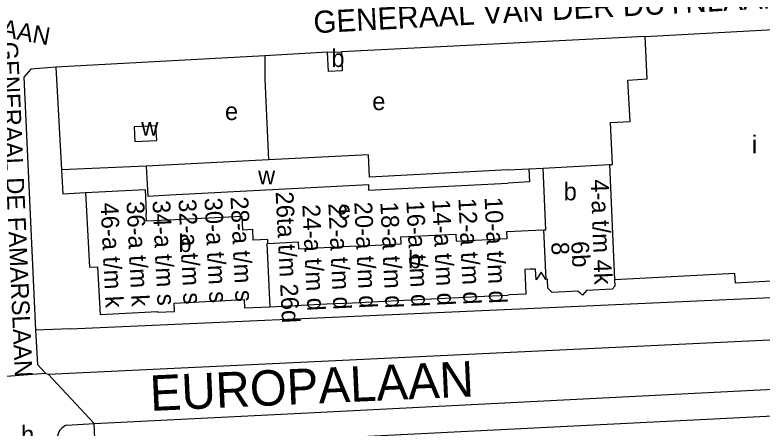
# Model space of a CAD drawing. Extents: x 159294 to 161936, y 384538 to 386517.
# Drawn here: x 161388.8 to 161557.3, y 385356.4 to 385449.7 of the extents above; entities that cross this region are included whole.
import ezdxf

# ---------------------------------------------------------------- set-up
doc = ezdxf.new("R2010")
doc.units = 0
for name, color, linetype in [('BLT_Basislijn', 7, 'Continuous'), ('BLT_Bebouwing', 7, 'Continuous'), ('BLT_Centroide', 7, 'Continuous'), ('BLT_Huisnummer_reeks', 7, 'Continuous'), ('BLT_Onderverdeling_panden', 7, 'Continuous'), ('BLT_Straatnaam', 7, 'Continuous'), ('BLT_Straatnaam_hoofdweg', 7, 'Continuous'), ('BLT_Straatnaam_verkleind', 7, 'Continuous'), ('BLT_Vlakafsluiter', 7, 'Continuous')]:
    doc.layers.add(name, color=color, linetype=linetype)

msp = doc.modelspace()

# ---------------------------------------------------------------- linework, layer by layer
at = {"layer": 'BLT_Basislijn'}
for p, q in [((161530.94, 385444.87), (161462.43, 385441.4)), ((161445.18, 385440.49), (161398.05, 385437.95)), ((161459.34, 385441.27), (161445.18, 385440.49)), ((161398.05, 385437.95), (161399.27, 385414.72)), ((161418.4, 385415.54), (161399.27, 385414.72)), ((161401.25, 385378.82), (161393.46, 385378.56)), ((161453.33, 385359.83), (161575.39, 385366.01)), ((161406.66, 385357.5), (161453.33, 385359.83)), ((161453.46, 385353.88), (161563.48, 385359.4)), ((161400.52, 385357.08), (161406.66, 385357.5)), ((161406.92, 385351.56), (161406.66, 385357.5))]:
    msp.add_line(p, q, dxfattribs=at)
for points in [[(161445.18, 385440.49), (161445.15, 385435.2), (161446.03, 385416.98)], [(161398.05, 385437.95), (161392.34, 385437.47), (161390.8, 385435.64), (161393.46, 385378.56)], [(161399.27, 385414.72), (161399.57, 385409.35), (161404.74, 385409.64)], [(161504.28, 385383.45), (161604.48, 385387.96), (161613.31, 385390.05), (161624.12, 385394.62), (161630.68, 385395.93), (161634.81, 385396.21)], [(161401.25, 385378.82), (161504.28, 385383.45)], [(161393.46, 385378.56), (161393.87, 385370.77), (161395.73, 385368.75)], [(161396.27, 385368.59), (161609.75, 385378.79)], [(161395.73, 385368.75), (161396.27, 385368.59)], [(161400.52, 385357.08), (161400.06, 385356.91), (161399.64, 385356.66), (161399.26, 385356.35), (161398.95, 385355.98), (161398.69, 385355.57), (161398.51, 385355.11), (161398.4, 385354.64), (161398.37, 385354.15), (161398.42, 385353.67), (161398.55, 385353.2), (161398.76, 385352.76), (161399.03, 385352.36), (161399.37, 385352), (161399.76, 385351.71), (161400.19, 385351.49), (161400.65, 385351.33), (161401.13, 385351.26), (161401.62, 385351.27), (161401.9, 385351.31)]]:
    msp.add_lwpolyline(points, dxfattribs=at)
at = {"layer": 'BLT_Bebouwing'}
for p, q in [((161530.94, 385444.87), (161585.17, 385447.78)), ((161459.34, 385441.27), (161462.43, 385441.4)), ((161420.6, 385424.67), (161415.7, 385424.41)), ((161446.03, 385416.98), (161418.4, 385415.54)), ((161500, 385414.75), (161504.73, 385414.99)), ((161504.73, 385414.99), (161507.93, 385415.15)), ((161507.93, 385415.15), (161522.9, 385415.92)), ((161418.47, 385403.15), (161418.38, 385404.92)), ((161500, 385400.8), (161504.61, 385401.02)), ((161504.61, 385401.02), (161508.06, 385401.19)), ((161464.33, 385397.47), (161470.12, 385397.75)), ((161470.12, 385397.75), (161475.9, 385398.04)), ((161488.34, 385398.66), (161494.09, 385398.95)), ((161494.09, 385398.95), (161499.85, 385399.23)), ((161452.75, 385396.9), (161458.54, 385397.18)), ((161458.54, 385397.18), (161464.33, 385397.47)), ((161482.74, 385385.61), (161488.96, 385385.91)), ((161488.96, 385385.91), (161494.72, 385386.19)), ((161494.72, 385386.19), (161500, 385386.45)), ((161500.47, 385386.48), (161500, 385386.45)), ((161446.31, 385383.83), (161459.16, 385384.46)), ((161459.16, 385384.46), (161464.95, 385384.74)), ((161464.95, 385384.74), (161470.74, 385385.02)), ((161470.74, 385385.02), (161476.53, 385385.3)), ((161476.53, 385385.3), (161482.74, 385385.61))]:
    msp.add_line(p, q, dxfattribs=at)
for points in [[(161522.9, 385415.92), (161523.64, 385415.96), (161523.13, 385425.43), (161527.58, 385425.67), (161527.08, 385435.01), (161531.46, 385435.25), (161530.94, 385444.87)], [(161462.43, 385441.4), (161462.61, 385437.07), (161459.52, 385436.94), (161459.34, 385441.27)], [(161415.7, 385424.41), (161415.87, 385421.1), (161420.77, 385421.36), (161420.6, 385424.67)], [(161500, 385414.75), (161468.81, 385413.11), (161468.54, 385418.15), (161446.03, 385416.98)], [(161418.4, 385415.54), (161418.75, 385408.82), (161423.74, 385409.09), (161468.52, 385411.42), (161468.58, 385410.12), (161500, 385411.76)], [(161504.73, 385414.99), (161504.89, 385412.02), (161500, 385411.76)], [(161508.06, 385401.19), (161508.53, 385401.21), (161507.93, 385415.15)], [(161404.74, 385409.64), (161418.14, 385410.3), (161418.38, 385404.92)], [(161404.74, 385409.64), (161405.61, 385392.75), (161407.44, 385392.84), (161407.98, 385382.09), (161420.92, 385382.74), (161420.93, 385382.59), (161424.82, 385382.78), (161424.72, 385384.66), (161440.48, 385385.44), (161440.57, 385383.55), (161446.31, 385383.83)], [(161445.85, 385398.13), (161445.81, 385399.04), (161442.54, 385398.88), (161442.43, 385401.25), (161440.17, 385401.14), (161440.02, 385404.23), (161423.46, 385403.4), (161418.47, 385403.15)], [(161475.9, 385398.04), (161475.83, 385399.63), (161482.04, 385399.94)], [(161482.04, 385399.94), (161488.26, 385400.24), (161488.34, 385398.66)], [(161499.85, 385399.23), (161499.77, 385400.79), (161500, 385400.8)], [(161445.85, 385398.13), (161452.68, 385398.47), (161452.75, 385396.9)], [(161505.04, 385392.28), (161503.8, 385392.22), (161504.08, 385386.65)], [(161508.6, 385390.01), (161507.55, 385391.64), (161506.39, 385389.9), (161506.27, 385392.34), (161505.04, 385392.28)], [(161587.96, 385391.19), (161551.36, 385389.15), (161551.24, 385391.33), (161524.07, 385389.87)], [(161524.07, 385389.87), (161524.14, 385388.44), (161523.53, 385387.78), (161517.73, 385387.48), (161516.81, 385386.46), (161515.8, 385387.38), (161510, 385387.08), (161509.04, 385387.99), (161508.95, 385390.03), (161508.6, 385390.01)], [(161504.08, 385386.65), (161500.47, 385386.48)]]:
    msp.add_lwpolyline(points, dxfattribs=at)
at = {"layer": 'BLT_Onderverdeling_panden'}
for p, q in [((161522.9, 385415.92), (161524.07, 385389.87)), ((161508.06, 385401.19), (161508.6, 385390.01))]:
    msp.add_line(p, q, dxfattribs=at)
msp.add_lwpolyline([(161445.85, 385398.13), (161445.62, 385398.12), (161446.31, 385383.83)], dxfattribs=at)
at = {"layer": 'BLT_Vlakafsluiter'}
for p, q in [((161395.73, 385368.75), (161381.37, 385367.67)), ((161406.66, 385357.5), (161396.27, 385368.59))]:
    msp.add_line(p, q, dxfattribs=at)

# ---------------------------------------------------------------- texts
at = {"layer": 'BLT_Centroide'}
for s, p in [('b', (161460.17, 385437.95)), ('e', (161469.4, 385428.22)), ('e', (161436.17, 385425.97)), ('w', (161417.27, 385422.46)), ('i', (161555.05, 385418.47)), ('w', (161443.64, 385411.5)), ('b', (161512.58, 385407.85)), ('e', (161461.62, 385403.76)), ('b', (161425.68, 385396.19)), ('b', (161477.49, 385392.53)), ('h', (161390.17, 385352.97))]:
    msp.add_text(s, height=4, dxfattribs=at).set_placement(p)
at = {"layer": 'BLT_Huisnummer_reeks'}
for s, rotation, p in [('4-a t/m 4k', 271.9218, (161518.72, 385412.55)), ('26ta t/m 26d', 272.805, (161447.6, 385409.75)), ('32-a t/m s', 272.805, (161425.68, 385408.05)), ('30-a t/m s', 272.805, (161431.54, 385408.34)), ('28-a t/m s', 272.805, (161437.41, 385408.62)), ('12-a t/m d', 272.805, (161488.83, 385408.29)), ('10-a t/m d', 272.4976, (161494.75, 385408.52)), ('46-a t/m k', 272.805, (161408.08, 385407.27)), ('36-a t/m k', 272.805, (161413.95, 385407.56)), ('34-a t/m s', 272.805, (161419.81, 385407.76)), ('24-a t/m d', 272.805, (161453.62, 385406.86)), ('22-a t/m d', 272.805, (161459.49, 385407.14)), ('20-a t/m d', 272.805, (161465.35, 385407.43)), ('18-a t/m d', 272.805, (161471.23, 385407.43)), ('16-a t/m d', 272.805, (161477.1, 385407.72)), ('14-a t/m d', 272.805, (161482.96, 385408.01)), ('8', 272.8024, (161509.76, 385398.36)), ('6b', 272.9218, (161514.27, 385398.55))]:
    msp.add_text(s, height=4, rotation=rotation, dxfattribs=at).set_placement(p)
at = {"layer": 'BLT_Straatnaam'}
msp.add_text('GENERAAL VAN DER DUYNLAAN', height=5, rotation=3.1353, dxfattribs=at).set_placement((161456.26, 385445.55))
at = {"layer": 'BLT_Straatnaam_hoofdweg'}
msp.add_text('EUROPALAAN', height=8, rotation=2.5894, dxfattribs=at).set_placement((161419.4, 385360.3))
at = {"layer": 'BLT_Straatnaam_verkleind'}
for s, height, rotation, p in [('GENERAAL VAN DER DUYNLAAN', 4, 349.3851, (161312.75, 385458.49)), ('GENERAAL DE FAMARSLAAN', 3.9999, 272.5376, (161385.44, 385443.55))]:
    msp.add_text(s, height=height, rotation=rotation, dxfattribs=at).set_placement(p)

doc.saveas('drawing.dxf')
